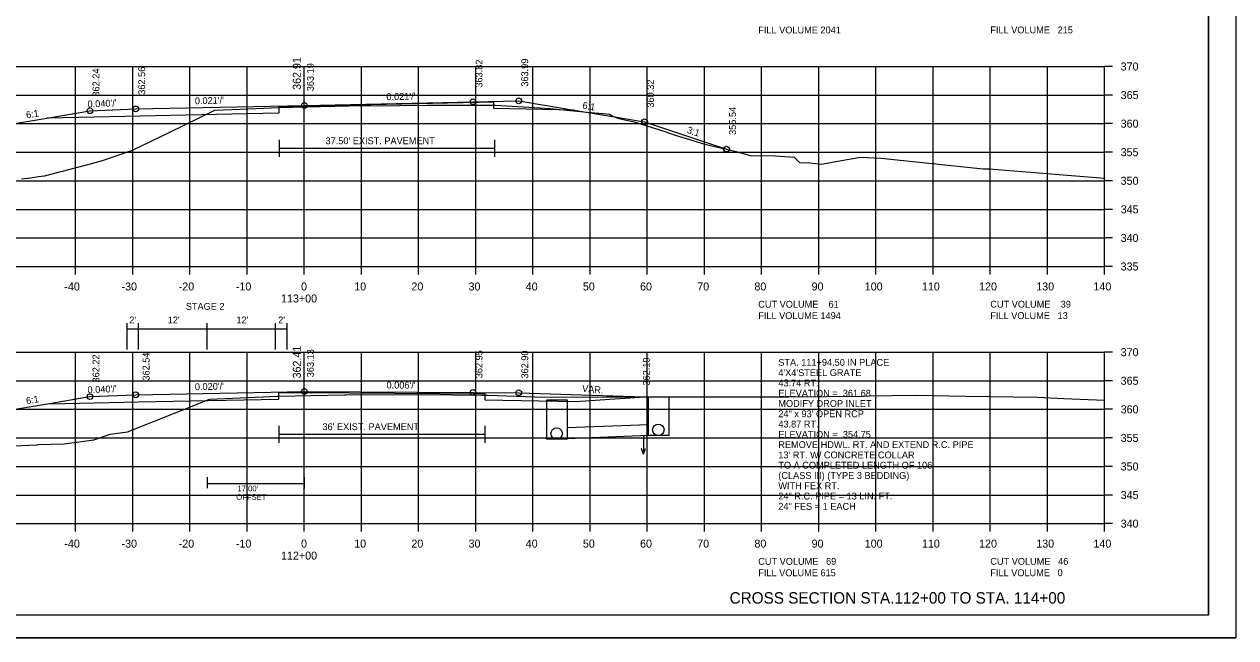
# Model space of a CAD drawing. Extents: x 1374859 to 1376773, y 382242 to 389804.
# Drawn here: x 1376561.5 to 1376773.4, y 383095.1 to 383202.5 of the extents above; entities that cross this region are included whole.
import ezdxf

# ---------------------------------------------------------------- set-up
doc = ezdxf.new("R2010")
doc.units = 0
for name, color, linetype in [('R_Axis', 7, 'Continuous'), ('R_Axis Annot', 7, 'Continuous'), ('R_Border', 7, 'Continuous'), ('R_Border Notes', 7, 'Continuous'), ('R_Draft', 7, 'Continuous'), ('R_Drive', 7, 'Continuous'), ('R_Exist Surface', 7, 'Continuous'), ('R_Fin Surface', 7, 'Continuous'), ('R_Grid', 7, 'Continuous'), ('R_MOT', 7, 'Continuous'), ('R_No Plot', 7, 'Continuous'), ('R_Water', 7, 'Continuous'), ('R_Water Annot', 7, 'Continuous'), ('R_Xsect Elev', 7, 'Continuous'), ('R_Xsect Slope', 7, 'Continuous')]:
    doc.layers.add(name, color=color, linetype=linetype)

msp = doc.modelspace()

# ---------------------------------------------------------------- linework, layer by layer
at = {"layer": 'R_Axis'}
for p, q in [((1376750.45, 383160.07), (1376750.45, 383195.07)), ((1376751.85, 383195.07), (1376750.45, 383195.07)), ((1376751.85, 383190.07), (1376750.45, 383190.07)), ((1376751.85, 383185.07), (1376750.45, 383185.07)), ((1376751.85, 383180.07), (1376750.45, 383180.07)), ((1376751.85, 383175.07), (1376750.45, 383175.07)), ((1376751.85, 383170.07), (1376750.45, 383170.07)), ((1376751.85, 383165.07), (1376750.45, 383165.07)), ((1376470.45, 383160.07), (1376750.45, 383160.07)), ((1376570.45, 383158.67), (1376570.45, 383160.07)), ((1376580.45, 383158.67), (1376580.45, 383160.07)), ((1376590.45, 383158.67), (1376590.45, 383160.07)), ((1376600.45, 383158.67), (1376600.45, 383160.07)), ((1376610.45, 383158.67), (1376610.45, 383160.07)), ((1376620.45, 383158.67), (1376620.45, 383160.07)), ((1376630.45, 383158.67), (1376630.45, 383160.07)), ((1376640.45, 383158.67), (1376640.45, 383160.07)), ((1376650.45, 383158.67), (1376650.45, 383160.07)), ((1376660.45, 383158.67), (1376660.45, 383160.07)), ((1376670.45, 383158.67), (1376670.45, 383160.07)), ((1376680.45, 383158.67), (1376680.45, 383160.07)), ((1376690.45, 383158.67), (1376690.45, 383160.07)), ((1376700.45, 383158.67), (1376700.45, 383160.07)), ((1376710.45, 383158.67), (1376710.45, 383160.07)), ((1376720.45, 383158.67), (1376720.45, 383160.07)), ((1376730.45, 383158.67), (1376730.45, 383160.07)), ((1376740.45, 383158.67), (1376740.45, 383160.07)), ((1376750.45, 383158.67), (1376750.45, 383160.07)), ((1376751.85, 383160.07), (1376750.45, 383160.07)), ((1376750.45, 383115.07), (1376750.45, 383145.07)), ((1376751.85, 383145.07), (1376750.45, 383145.07)), ((1376751.85, 383140.07), (1376750.45, 383140.07)), ((1376751.85, 383135.07), (1376750.45, 383135.07)), ((1376751.85, 383130.07), (1376750.45, 383130.07)), ((1376751.85, 383125.07), (1376750.45, 383125.07)), ((1376751.85, 383120.07), (1376750.45, 383120.07)), ((1376470.45, 383115.07), (1376750.45, 383115.07)), ((1376570.45, 383113.67), (1376570.45, 383115.07)), ((1376580.45, 383113.67), (1376580.45, 383115.07)), ((1376590.45, 383113.67), (1376590.45, 383115.07)), ((1376600.45, 383113.67), (1376600.45, 383115.07)), ((1376610.45, 383113.67), (1376610.45, 383115.07)), ((1376620.45, 383113.67), (1376620.45, 383115.07)), ((1376630.45, 383113.67), (1376630.45, 383115.07)), ((1376640.45, 383113.67), (1376640.45, 383115.07)), ((1376650.45, 383113.67), (1376650.45, 383115.07)), ((1376660.45, 383113.67), (1376660.45, 383115.07)), ((1376670.45, 383113.67), (1376670.45, 383115.07)), ((1376680.45, 383113.67), (1376680.45, 383115.07)), ((1376690.45, 383113.67), (1376690.45, 383115.07)), ((1376700.45, 383113.67), (1376700.45, 383115.07)), ((1376710.45, 383113.67), (1376710.45, 383115.07)), ((1376720.45, 383113.67), (1376720.45, 383115.07)), ((1376730.45, 383113.67), (1376730.45, 383115.07)), ((1376740.45, 383113.67), (1376740.45, 383115.07)), ((1376750.45, 383113.67), (1376750.45, 383115.07)), ((1376751.85, 383115.07), (1376750.45, 383115.07))]:
    msp.add_line(p, q, dxfattribs=at)
at = {"layer": 'R_Border'}
for q in [(1376768.63, 383304.53), (1376452.45, 383099.07)]:
    msp.add_line((1376768.63, 383099.07), q, dxfattribs=at)
at = {"layer": 'R_Border Notes'}
for points in [[(1376606.06, 383182.26), (1376606.06, 383179.26)], [(1376606.06, 383180.76), (1376643.71, 383180.76)], [(1376643.71, 383182.26), (1376643.71, 383179.26)], [(1376606, 383132.21), (1376606, 383129.21)], [(1376642.05, 383132.21), (1376642.05, 383129.21)], [(1376606, 383130.71), (1376642.05, 383130.71)]]:
    msp.add_lwpolyline(points, dxfattribs=at)
at = {"layer": 'R_Drive'}
for p, q in [((1376652.88, 383129.83), (1376652.88, 383136.75)), ((1376652.88, 383136.75), (1376656.43, 383136.75)), ((1376656.43, 383136.75), (1376656.43, 383129.83)), ((1376656.43, 383129.83), (1376652.88, 383129.83))]:
    msp.add_line(p, q, dxfattribs=at)
msp.add_circle((1376654.6, 383130.83), 1, dxfattribs=at)
at = {"layer": 'R_Exist Surface'}
for points in [[(1376561, 383175.42), (1376562.59, 383175.61), (1376563.99, 383175.79), (1376565.03, 383175.92), (1376572.44, 383177.87), (1376575.17, 383178.64), (1376580.41, 383180.44), (1376586.84, 383183.49), (1376594.8, 383187.43), (1376599.22, 383187.61), (1376606.06, 383187.88), (1376613.28, 383188.05), (1376618.29, 383188.18), (1376627.12, 383188.26), (1376631.93, 383188.31), (1376640.36, 383188.31), (1376643.71, 383188.3), (1376643.91, 383188.28), (1376649.76, 383187.97), (1376653.48, 383187.69), (1376659.27, 383187.13), (1376662.6, 383186.83), (1376662.7, 383186.82), (1376663.82, 383186.75), (1376664.51, 383186.34), (1376665.46, 383185.97), (1376668.14, 383185.39), (1376673.52, 383183.72), (1376675.34, 383183.08), (1376680.53, 383181.48), (1376685.74, 383180.28), (1376688.42, 383179.5), (1376692.86, 383179.41), (1376696.12, 383179.21), (1376697.05, 383178.29), (1376698.87, 383178.23), (1376700.86, 383177.99), (1376707.67, 383179.22), (1376711.36, 383179.05), (1376729.19, 383177.16), (1376729.88, 383177.16), (1376730.26, 383177.14), (1376750.45, 383175.55)], [(1376559.58, 383128.7), (1376563.73, 383128.88), (1376563.88, 383128.91), (1376568.47, 383129.03), (1376573.66, 383129.73), (1376576.52, 383130.73), (1376579.52, 383131.11), (1376592.01, 383136.09), (1376593.85, 383136.86), (1376605.91, 383137.4), (1376606, 383137.4), (1376611.66, 383137.5), (1376617.54, 383137.61), (1376617.76, 383137.61), (1376630.93, 383137.68), (1376641.5, 383137.55), (1376642.05, 383137.55), (1376642.58, 383137.53), (1376652.39, 383137.21), (1376663.35, 383137.23), (1376672.54, 383137.24), (1376691.42, 383137.23), (1376695.16, 383137.24), (1376708.28, 383137.4), (1376709.24, 383137.42), (1376717.31, 383137.55), (1376726.15, 383137.4), (1376738.71, 383137.2), (1376743.32, 383136.99), (1376750.45, 383136.68)]]:
    msp.add_lwpolyline(points, dxfattribs=at)
at = {"layer": 'R_Fin Surface'}
for points in [[(1376509.02, 383170.63), (1376510.46, 383170.15), (1376550.97, 383183.65), (1376565.4, 383186.05), (1376572.97, 383187.32), (1376580.97, 383187.64), (1376610.47, 383188.26), (1376639.97, 383188.89), (1376647.97, 383189.06), (1376658.74, 383187.26), (1376669.97, 383185.39), (1376684.31, 383180.61)], [(1376643.62, 383188.8), (1376605.99, 383188), (1376605.98, 383186.92), (1376600.48, 383186.8), (1376571, 383186.17), (1376565.4, 383186.05)], [(1376657.71, 383187.43), (1376643.63, 383187.72), (1376643.62, 383188.8)], [(1376516.25, 383125.69), (1376521.71, 383123.87), (1376550.97, 383133.63), (1376565.53, 383136.05), (1376572.97, 383137.29), (1376580.97, 383137.61), (1376610.47, 383138.2), (1376639.97, 383138.02), (1376647.97, 383137.98), (1376669.95, 383137.26)], [(1376566.02, 383136.06), (1376581.46, 383136.37), (1376606, 383136.86), (1376606, 383137.94), (1376610.46, 383138.03), (1376642.05, 383137.81), (1376642.05, 383136.73), (1376657.88, 383136.42), (1376669.95, 383137.26)]]:
    msp.add_lwpolyline(points, dxfattribs=at)
at = {"layer": 'R_Grid'}
for p, q in [((1376470.45, 383195.07), (1376750.45, 383195.07)), ((1376570.45, 383160.07), (1376570.45, 383195.07)), ((1376580.45, 383160.07), (1376580.45, 383195.07)), ((1376590.45, 383160.07), (1376590.45, 383195.07)), ((1376600.45, 383160.07), (1376600.45, 383195.07)), ((1376610.45, 383160.07), (1376610.45, 383195.07)), ((1376620.45, 383160.07), (1376620.45, 383195.07)), ((1376630.45, 383160.07), (1376630.45, 383195.07)), ((1376640.45, 383160.07), (1376640.45, 383195.07)), ((1376650.45, 383160.07), (1376650.45, 383195.07)), ((1376660.45, 383160.07), (1376660.45, 383195.07)), ((1376670.45, 383160.07), (1376670.45, 383195.07)), ((1376680.45, 383160.07), (1376680.45, 383195.07)), ((1376690.45, 383160.07), (1376690.45, 383195.07)), ((1376700.45, 383160.07), (1376700.45, 383195.07)), ((1376710.45, 383160.07), (1376710.45, 383195.07)), ((1376720.45, 383160.07), (1376720.45, 383195.07)), ((1376730.45, 383160.07), (1376730.45, 383195.07)), ((1376740.45, 383160.07), (1376740.45, 383195.07)), ((1376750.45, 383160.07), (1376750.45, 383195.07)), ((1376470.45, 383190.07), (1376750.45, 383190.07)), ((1376470.45, 383185.07), (1376750.45, 383185.07)), ((1376470.45, 383180.07), (1376750.45, 383180.07)), ((1376470.45, 383175.07), (1376750.45, 383175.07)), ((1376470.45, 383170.07), (1376750.45, 383170.07)), ((1376470.45, 383165.07), (1376750.45, 383165.07)), ((1376470.45, 383160.07), (1376750.45, 383160.07)), ((1376470.45, 383145.07), (1376750.45, 383145.07)), ((1376570.45, 383115.07), (1376570.45, 383145.07)), ((1376580.45, 383115.07), (1376580.45, 383145.07)), ((1376590.45, 383115.07), (1376590.45, 383145.07)), ((1376600.45, 383115.07), (1376600.45, 383145.07)), ((1376610.45, 383115.07), (1376610.45, 383145.07)), ((1376620.45, 383115.07), (1376620.45, 383145.07)), ((1376630.45, 383115.07), (1376630.45, 383145.07)), ((1376640.45, 383115.07), (1376640.45, 383145.07)), ((1376650.45, 383115.07), (1376650.45, 383145.07)), ((1376660.45, 383115.07), (1376660.45, 383145.07)), ((1376670.45, 383115.07), (1376670.45, 383145.07)), ((1376680.45, 383115.07), (1376680.45, 383145.07)), ((1376690.45, 383115.07), (1376690.45, 383145.07)), ((1376700.45, 383115.07), (1376700.45, 383145.07)), ((1376710.45, 383115.07), (1376710.45, 383145.07)), ((1376720.45, 383115.07), (1376720.45, 383145.07)), ((1376730.45, 383115.07), (1376730.45, 383145.07)), ((1376740.45, 383115.07), (1376740.45, 383145.07)), ((1376750.45, 383115.07), (1376750.45, 383145.07)), ((1376470.45, 383140.07), (1376750.45, 383140.07)), ((1376470.45, 383135.07), (1376750.45, 383135.07)), ((1376470.45, 383130.07), (1376750.45, 383130.07)), ((1376470.45, 383125.07), (1376750.45, 383125.07)), ((1376470.45, 383120.07), (1376750.45, 383120.07)), ((1376470.45, 383115.07), (1376750.45, 383115.07))]:
    msp.add_line(p, q, dxfattribs=at)
at = {"layer": 'R_MOT'}
for p, q in [((1376579.45, 383145.52), (1376579.45, 383150.16)), ((1376579.45, 383149.16), (1376607.45, 383149.16)), ((1376581.45, 383145.52), (1376581.45, 383150.16)), ((1376593.45, 383145.52), (1376593.45, 383150.16)), ((1376605.45, 383145.52), (1376605.45, 383150.16)), ((1376607.45, 383145.52), (1376607.45, 383150.16)), ((1376593.45, 383123.21), (1376593.45, 383121.28)), ((1376610.45, 383123.21), (1376610.45, 383121.28)), ((1376610.45, 383122.03), (1376593.45, 383122.03))]:
    msp.add_line(p, q, dxfattribs=at)
at = {"layer": 'R_No Plot'}
msp.add_line((1376440.05, 383095.09), (1376773.38, 383095.09), dxfattribs=at)
for points in [[(1376440.04, 383308.43), (1376773.38, 383308.43), (1376773.38, 383095.09), (1376440.04, 383095.09)], [(1376686.37, 383304.53), (1376686.37, 383294.65), (1376722.1, 383294.65), (1376722.1, 383291.73), (1376745.3, 383291.73), (1376745.3, 383267.4), (1376768.63, 383267.4), (1376768.63, 383099.07), (1376452.45, 383099.07), (1376452.45, 383304.53)]]:
    msp.add_lwpolyline(points, close=True, dxfattribs=at)
for centre in [(1376639.97, 383188.89), (1376647.97, 383189.06), (1376572.97, 383187.32), (1376580.97, 383187.64), (1376610.47, 383188.26), (1376669.97, 383185.39), (1376684.31, 383180.61), (1376580.97, 383137.61), (1376610.47, 383138.2), (1376639.97, 383138.02), (1376647.97, 383137.98), (1376572.97, 383137.29)]:
    msp.add_circle(centre, 0.5, dxfattribs=at)
at = {"layer": 'R_Water'}
for p, q in [((1376670.68, 383130.49), (1376670.68, 383137.24)), ((1376670.68, 383137.24), (1376674.23, 383137.24)), ((1376674.23, 383137.24), (1376674.23, 383130.49)), ((1376674.23, 383130.49), (1376670.68, 383130.49))]:
    msp.add_line(p, q, dxfattribs=at)
for points in [[(1376656.43, 383131.9), (1376670.68, 383132.42)], [(1376670.68, 383130.49), (1376656.43, 383129.9)]]:
    msp.add_lwpolyline(points, dxfattribs=at)
msp.add_circle((1376672.39, 383131.49), 1, dxfattribs=at)
at = {"layer": 'R_Water Annot'}
for p, q in [((1376669.8, 383130.39), (1376669.8, 383127.25)), ((1376669.8, 383127.25), (1376669.45, 383128.21)), ((1376669.8, 383127.25), (1376670.15, 383128.21))]:
    msp.add_line(p, q, dxfattribs=at)

# ---------------------------------------------------------------- texts
at = {"layer": 'R_Axis Annot'}
for s, height, p in [('FILL VOLUME 2041', 1.2, (1376689.86, 383200.86)), ('FILL VOLUME   215', 1.2, (1376730.45, 383200.87)), ('370', 1.4, (1376753.25, 383194.37)), ('365', 1.4, (1376753.25, 383189.37)), ('360', 1.4, (1376753.25, 383184.37)), ('355', 1.4, (1376753.25, 383179.37)), ('350', 1.4, (1376753.25, 383174.37)), ('345', 1.4, (1376753.25, 383169.37)), ('340', 1.4, (1376753.25, 383164.37)), ('335', 1.4, (1376753.25, 383159.37)), ('-40', 1.4, (1376568.49, 383155.87)), ('-30', 1.4, (1376578.49, 383155.87)), ('-20', 1.4, (1376588.49, 383155.87)), ('-10', 1.4, (1376598.49, 383155.87)), ('0', 1.4, (1376609.89, 383155.87)), ('10', 1.4, (1376619.19, 383155.87)), ('20', 1.4, (1376629.19, 383155.87)), ('30', 1.4, (1376639.19, 383155.87)), ('40', 1.4, (1376649.19, 383155.87)), ('50', 1.4, (1376659.19, 383155.87)), ('60', 1.4, (1376669.19, 383155.87)), ('70', 1.4, (1376679.19, 383155.87)), ('80', 1.4, (1376689.19, 383155.87)), ('90', 1.4, (1376699.19, 383155.87)), ('100', 1.4, (1376708.49, 383155.87)), ('110', 1.4, (1376718.49, 383155.87)), ('120', 1.4, (1376728.49, 383155.87)), ('130', 1.4, (1376738.49, 383155.87)), ('140', 1.4, (1376748.49, 383155.87)), ('113+00', 1.4, (1376606.39, 383153.77)), ('CUT VOLUME    61', 1.2, (1376689.86, 383152.86)), ('CUT VOLUME    39', 1.2, (1376730.45, 383152.87)), ('FILL VOLUME 1494', 1.2, (1376689.86, 383150.86)), ('FILL VOLUME   13', 1.2, (1376730.45, 383150.87)), ('370', 1.4, (1376753.25, 383144.37)), ('365', 1.4, (1376753.25, 383139.37)), ('360', 1.4, (1376753.25, 383134.37)), ('355', 1.4, (1376753.25, 383129.37)), ('350', 1.4, (1376753.25, 383124.37)), ('345', 1.4, (1376753.25, 383119.37)), ('340', 1.4, (1376753.25, 383114.37)), ('-40', 1.4, (1376568.49, 383110.87)), ('-30', 1.4, (1376578.49, 383110.87)), ('-20', 1.4, (1376588.49, 383110.87)), ('-10', 1.4, (1376598.49, 383110.87)), ('0', 1.4, (1376609.89, 383110.87)), ('10', 1.4, (1376619.19, 383110.87)), ('20', 1.4, (1376629.19, 383110.87)), ('30', 1.4, (1376639.19, 383110.87)), ('40', 1.4, (1376649.19, 383110.87)), ('50', 1.4, (1376659.19, 383110.87)), ('60', 1.4, (1376669.19, 383110.87)), ('70', 1.4, (1376679.19, 383110.87)), ('80', 1.4, (1376689.19, 383110.87)), ('90', 1.4, (1376699.19, 383110.87)), ('100', 1.4, (1376708.49, 383110.87)), ('110', 1.4, (1376718.49, 383110.87)), ('120', 1.4, (1376728.49, 383110.87)), ('130', 1.4, (1376738.49, 383110.87)), ('140', 1.4, (1376748.49, 383110.87)), ('112+00', 1.4, (1376606.39, 383108.77)), ('CUT VOLUME   69', 1.2, (1376689.86, 383107.86)), ('CUT VOLUME   46', 1.2, (1376730.45, 383107.87)), ('FILL VOLUME 615', 1.2, (1376689.86, 383105.86)), ('FILL VOLUME   0', 1.2, (1376730.45, 383105.87))]:
    msp.add_text(s, height=height, dxfattribs=at).set_placement(p)
at = {"layer": 'R_Border Notes'}
for s, p in [("37.50' EXIST. PAVEMENT", (1376614.17, 383181.47)), ("36' EXIST. PAVEMENT", (1376613.63, 383131.43))]:
    msp.add_text(s, height=1.2, rotation=0, dxfattribs=at).set_placement(p)
at = {"layer": 'R_Draft'}
for s, height, p in [("17.00'", 1, (1376598.77, 383120.72)), ('OFFSET', 1, (1376598.56, 383119.22)), ('CROSS SECTION STA.112+00 TO STA. 114+00', 2, (1376684.85, 383101.07))]:
    msp.add_text(s, height=height, dxfattribs=at).set_placement(p)
at = {"layer": 'R_Exist Surface'}
for s, p in [('STA. 111+94.50 IN PLACE', (1376693.37, 383142.69)), ("4'X4'STEEL GRATE ", (1376693.37, 383140.89)), ('43.74 RT. ', (1376693.37, 383139.09)), ('ELEVATION =  361.68 ', (1376693.37, 383137.29)), ('MODIFY DROP INLET', (1376693.37, 383135.49)), ('24" x 93\' OPEN RCP ', (1376693.37, 383133.69)), ('43.87 RT.', (1376693.37, 383131.89)), ('ELEVATION =  354.75', (1376693.37, 383130.09)), ("13' RT. W/ CONCRETE COLLAR", (1376693.37, 383126.49)), ('REMOVE HDWL. RT. AND EXTEND R.C. PIPE ', (1376693.37, 383128.29)), ("TO A COMPLETED LENGTH OF 106'", (1376693.37, 383124.69)), ('(CLASS III) (TYPE 3 BEDDING)', (1376693.37, 383122.89)), ('WITH FEX RT.', (1376693.37, 383121.09)), ('24" R.C. PIPE = 13 LIN. FT.', (1376693.37, 383119.29)), ('24" FES = 1 EACH', (1376693.37, 383117.49))]:
    msp.add_text(s, height=1.2, dxfattribs=at).set_placement(p)
at = {"layer": 'R_MOT'}
msp.add_text('STAGE 2', height=1.2, rotation=0, dxfattribs=at).set_placement((1376589.73, 383152.49))
for s, p in [("2'", (1376579.84, 383150.11)), ("12'", (1376586.57, 383150.11)), ("12'", (1376598.58, 383150.11)), ("2'", (1376605.89, 383150.11))]:
    msp.add_text(s, height=1.2, dxfattribs=at).set_placement(p)
at = {"layer": 'R_Xsect Elev'}
for s, height, p in [('362.91', 1.4, (1376609.85, 383190.98)), ('363.19', 1.2, (1376612.12, 383190.74)), ('363.82', 1.2, (1376641.62, 383191.37)), ('363.99', 1.2, (1376649.62, 383191.54)), ('362.24', 1.2, (1376574.62, 383189.8)), ('362.56', 1.2, (1376582.62, 383190.12)), ('360.32', 1.2, (1376671.62, 383187.87)), ('355.54', 1.2, (1376685.96, 383183.09)), ('362.22', 1.2, (1376574.62, 383139.77)), ('362.54', 1.2, (1376583.39, 383140.09)), ('362.41', 1.4, (1376609.85, 383140.48)), ('363.13', 1.2, (1376612.12, 383140.68)), ('362.95', 1.2, (1376641.62, 383140.51)), ('362.90', 1.2, (1376649.62, 383140.46)), ('362.19', 1.2, (1376670.89, 383139.24))]:
    msp.add_text(s, height=height, rotation=90, dxfattribs=at).set_placement(p)
at = {"layer": 'R_Xsect Slope'}
for s, rotation, p in [("0.040'/'", 2.2906, (1376572.57, 383187.9)), ("0.021'/'", 1.2171, (1376591.33, 383188.46)), ("0.021'/'", 1.2171, (1376624.83, 383189.17)), ('6:1', 350.5358, (1376659.05, 383187.72)), ('6:1', 9.4642, (1376561.89, 383185.97)), ('3:1', 341.5651, (1376677.29, 383183.48)), ("0.040'/'", 2.2906, (1376572.57, 383137.88)), ("0.020'/'", 1.1458, (1376591.33, 383138.42)), ("0.006'/'", 359.6547, (1376624.84, 383138.72)), ('VAR.', 354.9708, (1376659.01, 383138.14)), ('6:1', 9.4642, (1376561.89, 383135.95))]:
    msp.add_text(s, height=1.2, rotation=rotation, dxfattribs=at).set_placement(p)

doc.saveas('drawing.dxf')
